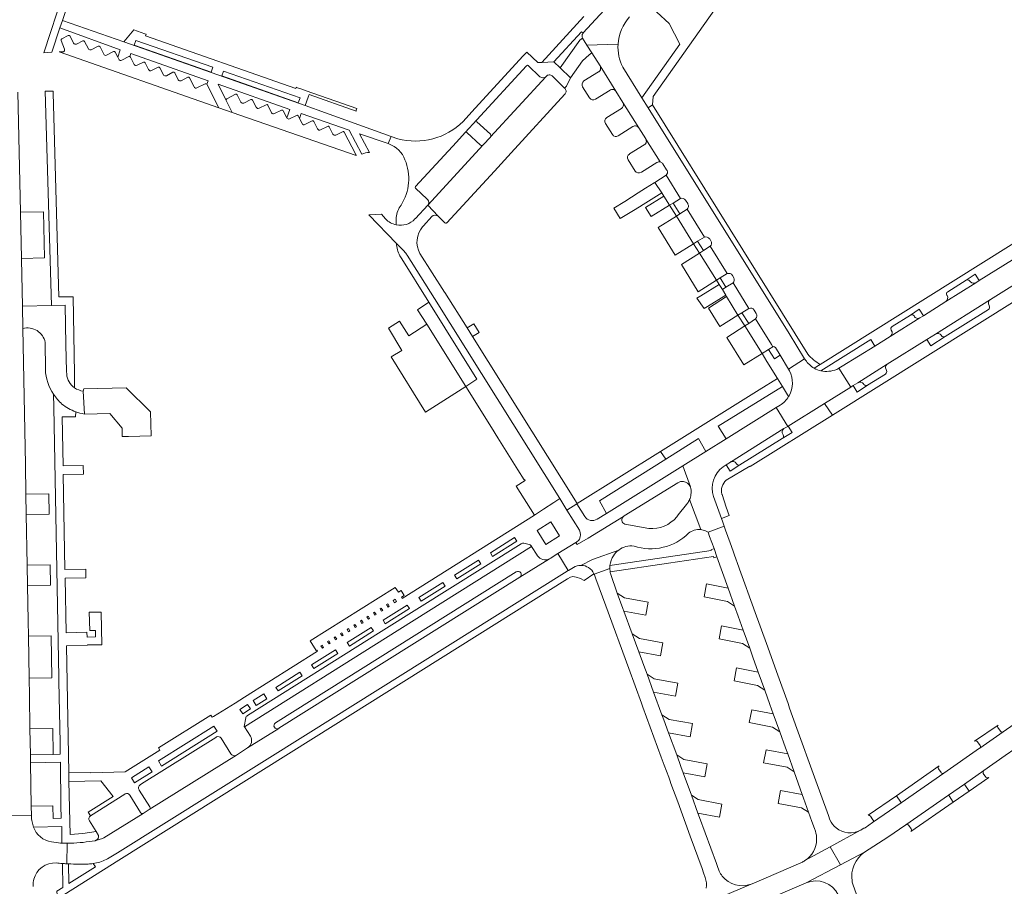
# Model space of a CAD drawing. Header units: metres. Extents: x 166325 to 190320, y 381923 to 404576.
# Tile 973 of 1056: x 182408 to 182636, y 384532 to 384733. Entities that reach past the tile are written whole.
import ezdxf

# ---------------------------------------------------------------- set-up
doc = ezdxf.new("R2010")
doc.units = ezdxf.units.M
for name, color, linetype, lineweight in [('B-WE-VH-VERHARDING_BETON-GV', 8, 'Continuous', 18), ('B-WE-VH-VERHARDING_BETONSTRAATSTEEN-GV', 8, 'Continuous', 18), ('B-WE-VH-VERHARDING_STRAATBAKSTEEN-GV', 8, 'Continuous', 18)]:
    doc.layers.add(name, color=color, linetype=linetype, lineweight=lineweight)

msp = doc.modelspace()

# ---------------------------------------------------------------- linework, layer by layer
at = {"layer": 'B-WE-VH-VERHARDING_BETON-GV', "flags": 128}
for points in [[(182555.371, 384694.967), (182556.954, 384692.529), (182557.423, 384691.806), (182558.803, 384689.681), (182559.607, 384690.181), (182561.325, 384691.251), (182557.973, 384696.619)], [(182565.263, 384681.307), (182566.874, 384682.278), (182562.847, 384688.75), (182561.179, 384687.682), (182560.371, 384687.165), (182564.361, 384680.763)], [(182569.668, 384672.275), (182570.535, 384672.806), (182572.17, 384673.809), (182568.219, 384680.147), (182566.639, 384679.156), (182565.732, 384678.587)], [(182575.572, 384664.758), (182577.189, 384665.758), (182573.509, 384671.687), (182571.864, 384670.648), (182571.022, 384670.116), (182571.817, 384668.815), (182572.024, 384668.476), (182574.645, 384664.185)], [(182578.724, 384663.327), (182577.131, 384662.289), (182576.263, 384661.724), (182580.237, 384655.303), (182581.755, 384656.237), (182582.769, 384656.861), (182582.434, 384657.397)], [(182422.797, 384646.573), (182423.053, 384641.241), (182428.925, 384641.355), (182431.806, 384638.012), (182431.842, 384636.033), (182433.277, 384636.066), (182438.536, 384636.186), (182438.374, 384641.762), (182432.714, 384647.294), (182422.918, 384647.079)]]:
    msp.add_lwpolyline(points, close=True, dxfattribs=at)
at = {"layer": 'B-WE-VH-VERHARDING_BETONSTRAATSTEEN-GV', "flags": 128}
for points in [[(182413.656, 384725.037), (182415.531, 384725.201), (182417.397, 384730.808), (182418.013, 384732.498), (182420.557, 384740.236), (182457.425, 384783.4), (182453.542, 384786.629), (182454.825, 384788.154), (182462.799, 384797.851), (182463.343, 384798.512), (182465.401, 384800.954), (182468.652, 384798.193), (182468.727, 384798.129), (182470.612, 384800.292), (182469.188, 384801.465), (182463.866, 384805.959)], [(182594.086, 384789.472), (182592.05, 384787.27), (182588.399, 384783.321), (182538.776, 384729.644)], [(182450.785, 384788.21), (182450.765, 384788.187), (182446.401, 384783.097), (182451.085, 384779.101), (182446.921, 384774.203), (182438.693, 384764.524), (182432.374, 384757.091), (182424.144, 384747.409), (182419.338, 384741.756), (182414.499, 384745.874), (182412.683, 384743.754), (182412.765, 384743.682), (182418.231, 384739.006), (182413.656, 384725.037)], [(182529.127, 384722.813), (182531.969, 384722.911), (182538.379, 384729.859), (182538.704, 384729.565), (182538.776, 384729.644), (182588.399, 384783.321), (182592.05, 384787.27)], [(182552.964, 384737.084), (182558.686, 384731.844), (182561.134, 384727.057), (182552.349, 384714.587), (182553.782, 384712.292), (182554.804, 384712.968), (182555, 384714.919), (182606.057, 384787.149)], [(182489.188, 384701.937), (182486.892, 384706.259), (182493.54, 384703.957), (182494.234, 384705.645), (182478.989, 384711.099), (182474.262, 384712.791), (182432.229, 384727.542), (182418.013, 384732.498), (182417.397, 384730.808), (182431.39, 384725.707), (182430.79, 384724), (182431.032, 384723.522)], [(182538.925, 384733.445), (182529.127, 384722.813)], [(182417.641, 384727.928), (182417.663, 384727.87), (182418.433, 384725.838)], [(182419.33, 384729.051), (182417.795, 384728.273)], [(182420.562, 384727.282), (182420.561, 384727.284), (182419.734, 384728.918)], [(182422.717, 384727.815), (182421.233, 384727.063)], [(182423.994, 384725.955), (182423.12, 384727.683)], [(182538.614, 384728.406), (182539.608, 384726.831), (182546.828, 384727.026)], [(182538.776, 384729.644), (182538.704, 384729.565)], [(182426.277, 384726.55), (182424.666, 384725.734)], [(182427.545, 384724.709), (182426.68, 384726.418)], [(182546.828, 384727.026), (182539.608, 384726.831), (182540.773, 384724.983), (182542.655, 384722), (182546.347, 384716.099), (182547.958, 384713.516), (182551.63, 384707.655), (182551.671, 384707.59), (182553.247, 384705.055), (182553.29, 384704.984)], [(182418.182, 384725.25), (182417.221, 384725.232), (182454.219, 384712.282), (182451.469, 384717.715)], [(182429.8, 384725.291), (182428.217, 384724.489)], [(182431.032, 384723.522), (182430.79, 384724), (182430.204, 384725.159)], [(182433.368, 384724.144), (182433.366, 384724.143), (182431.704, 384723.302)], [(182431.704, 384723.302), (182433.366, 384724.143), (182433.368, 384724.144)], [(182433.598, 384724.16), (182433.839, 384724.846), (182451.76, 384718.543), (182451.469, 384717.715), (182454.219, 384712.282)], [(182434.612, 384722.345), (182433.769, 384724.011)], [(182533.441, 384721.535), (182531.969, 384722.911), (182529.127, 384722.813), (182528.212, 384722.789), (182525.675, 384725.211), (182524.777, 384724.232), (182512.949, 384711.328), (182510.891, 384709.084)], [(182436.739, 384722.861), (182436.737, 384722.86), (182435.284, 384722.125)], [(182437.952, 384721.124), (182437.14, 384722.728), (182437.139, 384722.73)], [(182440.177, 384721.69), (182438.624, 384720.904)], [(182441.397, 384719.943), (182440.58, 384721.558)], [(182499.818, 384693.984), (182499.828, 384693.995), (182509.328, 384704.318), (182511.344, 384706.516), (182511.395, 384706.562), (182514.055, 384709.456), (182525.592, 384722.035), (182525.594, 384722.037)], [(182525.594, 384722.037), (182525.592, 384722.035), (182514.055, 384709.456)], [(182528.732, 384719.46), (182528.723, 384719.468), (182526.011, 384722.055)], [(182526.011, 384722.055), (182528.723, 384719.468), (182528.732, 384719.46)], [(182531.542, 384719.649), (182534.451, 384716.849), (182534.876, 384717.293), (182535.817, 384719.229), (182533.441, 384721.535)], [(182546.347, 384716.099), (182542.655, 384722)], [(182552.349, 384714.587), (182547.925, 384721.674)], [(182704.1, 384721.894), (182699.735, 384719.161), (182593.693, 384652.77), (182592.317, 384651.893)], [(182443.607, 384720.5), (182443.605, 384720.499), (182442.069, 384719.722)], [(182444.809, 384718.784), (182444.008, 384720.367), (182444.007, 384720.369)], [(182447.032, 384719.349), (182447.03, 384719.348), (182445.481, 384718.564)], [(182448.501, 384717.107), (182448.5, 384717.109), (182447.433, 384719.216), (182447.432, 384719.218)], [(182530.074, 384719.469), (182517.267, 384705.55), (182517.219, 384705.498), (182515.535, 384703.649), (182502.719, 384689.72), (182505.08, 384687.126), (182506.693, 384685.581)], [(182517.267, 384705.55), (182530.074, 384719.469)], [(182530.074, 384719.469), (182530.151, 384719.552)], [(182530.151, 384719.552), (182530.074, 384719.469)], [(182534.451, 384716.849), (182531.542, 384719.649)], [(182542.364, 384720.651), (182542.31, 384720.617), (182538.921, 384718.49)], [(182451.066, 384717.847), (182449.172, 384716.888)], [(182454.219, 384712.282), (182457.356, 384711.209), (182455.957, 384713.973), (182454.052, 384717.737), (182470.672, 384711.891), (182469.993, 384709.931)], [(182538.621, 384717.113), (182540.222, 384714.558)], [(182541.595, 384714.25), (182544.982, 384716.377), (182545.02, 384716.401)], [(182406.185, 384548.189), (182410.78, 384548.239), (182410.745, 384550.33), (182410.575, 384560.384), (182410.544, 384562.219), (182410.441, 384568.254), (182410.31, 384575.96), (182410.242, 384580.001), (182410.078, 384589.73), (182410.017, 384593.317), (182409.871, 384601.476), (182409.787, 384606.194), (182409.577, 384617.936), (182409.493, 384622.653), (182409.37, 384629.539), (182408.774, 384661.068), (182408.675, 384666.274), (182408.469, 384677.195), (182408.466, 384677.35), (182408.239, 384688.046), (182407.649, 384715.892)], [(182455.957, 384713.973), (182457.356, 384711.209), (182486.086, 384701.177), (182486.115, 384701.259)], [(182458.09, 384715.395), (182456.089, 384714.374)], [(182459.35, 384713.585), (182458.494, 384715.264)], [(182461.641, 384714.192), (182460.023, 384713.367)], [(182462.898, 384712.388), (182462.044, 384714.062)], [(182507.067, 384685.569), (182507.123, 384685.63), (182518.156, 384697.585), (182522.075, 384701.865), (182534.516, 384715.453), (182534.554, 384715.494)], [(182586.36, 384651.698), (182590.107, 384654.095), (182586.484, 384659.9), (182553.782, 384712.292), (182552.349, 384714.587)], [(182600.791, 384647.498), (182594.679, 384643.694), (182596.55, 384641.006), (182705.859, 384709.384), (182710.432, 384712.244), (182711.988, 384713.51), (182708.028, 384714.67), (182707.084, 384714.06)], [(182465.183, 384712.993), (182463.57, 384712.17)], [(182466.47, 384711.13), (182466.469, 384711.132), (182465.587, 384712.862)], [(182468.74, 384711.729), (182467.142, 384710.914), (182467.139, 384710.913)], [(182547.681, 384712.18), (182547.607, 384712.134), (182544.203, 384710.013)], [(182551.63, 384707.655), (182547.958, 384713.516)], [(182590.858, 384655.12), (182554.804, 384712.968), (182553.782, 384712.292), (182586.484, 384659.9), (182590.107, 384654.095)], [(182469.993, 384709.931), (182469.143, 384711.598)], [(182472.238, 384710.515), (182470.666, 384709.713)], [(182470.666, 384709.713), (182472.238, 384710.515)], [(182472.64, 384710.385), (182472.641, 384710.384), (182472.935, 384709.809), (182473.331, 384710.955), (182484.435, 384707.11), (182487.396, 384701.537)], [(182473.549, 384708.606), (182472.935, 384709.809), (182472.641, 384710.384), (182472.64, 384710.385)], [(182475.868, 384709.228), (182474.221, 384708.388)], [(182477.159, 384707.358), (182477.158, 384707.36), (182476.272, 384709.097)], [(182479.45, 384707.968), (182477.831, 384707.142), (182477.828, 384707.141)], [(182480.708, 384706.16), (182479.853, 384707.837)], [(182514.08, 384709.043), (182514.092, 384709.032), (182517.223, 384706.145)], [(182543.923, 384708.634), (182545.515, 384706.092), (182545.52, 384706.085)], [(182546.866, 384705.767), (182546.892, 384705.783), (182550.281, 384707.901), (182550.369, 384707.956)], [(182482.936, 384706.735), (182482.934, 384706.734), (182481.381, 384705.942)], [(182485.985, 384701.413), (182483.338, 384706.604)], [(182495.751, 384705.102), (182494.234, 384705.645), (182493.54, 384703.957), (182493.694, 384703.904)], [(182511.395, 384706.562), (182511.344, 384706.516), (182509.328, 384704.318), (182499.828, 384693.995), (182499.818, 384693.984)], [(182514.908, 384703.631), (182514.906, 384703.633), (182511.788, 384706.531), (182511.771, 384706.546)], [(182556.584, 384699.729), (182553.29, 384704.984)], [(182553.29, 384704.984), (182556.584, 384699.729)], [(182502.719, 384689.72), (182515.535, 384703.649)], [(182553.019, 384703.753), (182552.901, 384703.68), (182549.505, 384701.566), (182549.47, 384701.544)], [(182549.17, 384700.216), (182549.177, 384700.204), (182550.786, 384697.612)], [(182552.161, 384697.32), (182552.26, 384697.381), (182555.821, 384699.594), (182555.858, 384699.617)], [(182557.182, 384699.318), (182557.207, 384699.279), (182558.098, 384697.886)], [(182557.973, 384696.619), (182561.325, 384691.251)], [(182558.098, 384697.886), (182558.202, 384697.723)], [(182499.829, 384693.628), (182499.847, 384693.612), (182502.56, 384691.107), (182502.717, 384690.962)], [(182502.717, 384690.962), (182502.56, 384691.107), (182499.847, 384693.612), (182499.829, 384693.628)], [(182499.731, 384686.487), (182499.838, 384686.603), (182502.719, 384689.72)], [(182505.08, 384687.126), (182502.719, 384689.72), (182499.838, 384686.603), (182499.731, 384686.487)], [(182562.472, 384690.861), (182562.981, 384690.046)], [(182562.981, 384690.046), (182563.044, 384689.944)], [(182492.92, 384686.494), (182491.997, 384687.586), (182489.059, 384687.433), (182495.427, 384680.824), (182496.881, 384679.315), (182497.695, 384678.47), (182497.708, 384678.452), (182497.72, 384678.435), (182497.923, 384678.113), (182504.29, 384668.015), (182533.293, 384621.641), (182534.95, 384618.991), (182537.273, 384620.44), (182537.358, 384620.5)], [(182495.383, 384686.829), (182495.38, 384686.121), (182495.376, 384685.128)], [(182501.512, 384684.691), (182501.724, 384684.926), (182503.641, 384687.046)], [(182562.847, 384688.75), (182566.874, 384682.278)], [(182533.293, 384621.641), (182504.29, 384668.015), (182497.923, 384678.113), (182497.72, 384678.435), (182497.708, 384678.452), (182497.695, 384678.47), (182496.881, 384679.315), (182495.427, 384680.824)], [(182568.053, 384681.913), (182568.086, 384681.861)], [(182568.086, 384681.861), (182568.374, 384681.407)], [(182568.219, 384680.147), (182572.17, 384673.809)], [(182496.214, 384677.971), (182496.685, 384677.219), (182502.978, 384667.175), (182514.091, 384649.335), (182511.56, 384647.647), (182517.484, 384638.133), (182518.971, 384635.745), (182523.621, 384628.278), (182525.033, 384626.01), (182525.135, 384626.074), (182525.296, 384625.814), (182523.237, 384624.517), (182527.431, 384617.803), (182529.545, 384619.232), (182531.976, 384620.771), (182533.293, 384621.641)], [(182537.358, 384620.5), (182513.056, 384659.25), (182511.813, 384661.231), (182506.686, 384669.407), (182506.595, 384669.549), (182500.877, 384678.451)], [(182638.337, 384677.044), (182630.575, 384672.186), (182629.818, 384671.712), (182622.826, 384667.323), (182617.647, 384664.065), (182616.856, 384663.568), (182609.936, 384659.243), (182606.374, 384657.032), (182598.844, 384652.364), (182598.046, 384651.87), (182600.791, 384647.498), (182601.349, 384647.845), (182602.438, 384648.523), (182609.266, 384652.824), (182618.428, 384658.553), (182620.433, 384659.806), (182633.222, 384667.826), (182640.052, 384672.101)], [(182623.29, 384669.631), (182627.551, 384672.308), (182629.654, 384673.655), (182630.575, 384672.186), (182638.337, 384677.044)], [(182573.367, 384673.41), (182573.7, 384672.861)], [(182573.509, 384671.687), (182577.189, 384665.758)], [(182622.826, 384667.323), (182629.818, 384671.712)], [(182627.551, 384672.308), (182623.29, 384669.631)], [(182628.583, 384671.885), (182628.454, 384672.053), (182628.386, 384672.142), (182628.355, 384672.183)], [(182640.052, 384672.101), (182633.222, 384667.826)], [(182623.185, 384668.708), (182623.12, 384668.802)], [(182623.12, 384668.802), (182623.185, 384668.708)], [(182418.95, 384650.493), (182418.934, 384651.132), (182418.777, 384657.381), (182418.62, 384666.52), (182415.431, 384666.441), (182408.675, 384666.274)], [(182408.675, 384666.274), (182408.774, 384661.068)], [(182610.391, 384661.544), (182610.394, 384661.546), (182614.65, 384664.21), (182616.697, 384665.553), (182617.647, 384664.065), (182622.826, 384667.323)], [(182633.222, 384667.826), (182620.433, 384659.806)], [(182632.931, 384666.352), (182632.879, 384666.439)], [(182632.879, 384666.439), (182632.931, 384666.352)], [(182578.37, 384665.373), (182578.39, 384665.342)], [(182578.39, 384665.342), (182578.867, 384664.577)], [(182632.767, 384665.473), (182622.712, 384659.216), (182619.347, 384657.073), (182618.428, 384658.553), (182609.266, 384652.824)], [(182614.65, 384664.21), (182610.394, 384661.546), (182610.391, 384661.544)], [(182615.513, 384663.921), (182615.479, 384663.992)], [(182622.712, 384659.216), (182632.767, 384665.473)], [(182578.724, 384663.327), (182582.434, 384657.397)], [(182609.936, 384659.243), (182616.856, 384663.568)], [(182593.899, 384651.28), (182605.447, 384658.511), (182606.374, 384657.032), (182609.936, 384659.243)], [(182610.375, 384660.345), (182610.182, 384660.723), (182610.161, 384660.764)], [(182610.161, 384660.764), (182610.182, 384660.723), (182610.375, 384660.345)], [(182621.829, 384659.496), (182621.877, 384659.402)], [(182413.967, 384657.858), (182414.003, 384651.583)], [(182582.434, 384657.397), (182582.769, 384656.861)], [(182586.63, 384651.252), (182586.36, 384651.698), (182584.427, 384654.889), (182583.102, 384654.052), (182581.755, 384656.237), (182580.237, 384655.303), (182581.369, 384653.467), (182583.801, 384649.522), (182584.94, 384647.675), (182586.392, 384645.32)], [(182583.331, 384656.679), (182584.427, 384654.889), (182586.36, 384651.698)], [(182590.107, 384654.095), (182590.163, 384654.005)], [(182590.163, 384654.005), (182590.305, 384653.777)], [(182592.317, 384651.893), (182593.693, 384652.77)], [(182609.266, 384652.824), (182602.438, 384648.523)], [(182608.874, 384650.539), (182604.716, 384647.944), (182602.276, 384646.363), (182601.349, 384647.845), (182600.791, 384647.498)], [(182604.716, 384647.944), (182608.874, 384650.539)], [(182608.867, 384651.978), (182609.026, 384651.548), (182609.101, 384651.345)], [(182609.112, 384651.314), (182609.101, 384651.345), (182609.026, 384651.548), (182608.867, 384651.978)], [(182609.101, 384651.345), (182609.112, 384651.314)], [(182603.778, 384648.248), (182603.853, 384648.111)], [(182415.895, 384645.85), (182415.962, 384642.81), (182417.137, 384580.133), (182417.155, 384579.2), (182417.419, 384565.112), (182417.459, 384562.365), (182415.841, 384562.327), (182410.544, 384562.219), (182410.575, 384560.384), (182417.496, 384560.532), (182417.598, 384550.432), (182417.663, 384547.535), (182415.791, 384547.496), (182415.714, 384550.404), (182410.745, 384550.33), (182410.78, 384548.239), (182410.788, 384547.78), (182410.802, 384547.361), (182410.857, 384546.99), (182411.244, 384545.484), (182417.791, 384545.613), (182417.828, 384541.755)], [(182423.053, 384641.241), (182422.797, 384646.573)], [(182571.941, 384625.89), (182577.418, 384629.165), (182577.48, 384629.076), (182596.55, 384641.006), (182594.679, 384643.694), (182586.255, 384638.451), (182587.188, 384636.971), (182584.926, 384635.582), (182575.1, 384629.503), (182572.833, 384628.025), (182571.908, 384629.506)], [(182426.311, 384543.531), (182425.767, 384544.421), (182422.67, 384543.966), (182419.737, 384543.747), (182419.487, 384556.008), (182419.453, 384558.024), (182418.891, 384587.52), (182423.78, 384587.628), (182423.779, 384587.699), (182427.089, 384587.753), (182426.964, 384595.322), (182424.204, 384595.285), (182424.284, 384591.057), (182425.628, 384591.093), (182425.669, 384589.594), (182423.67, 384589.539), (182423.64, 384590.64), (182418.834, 384590.533), (182418.601, 384603.216), (182423.424, 384603.268), (182423.379, 384605.282), (182418.556, 384605.227), (182418.143, 384627.24), (182422.824, 384627.324), (182422.776, 384629.334), (182418.101, 384629.249), (182417.898, 384640.572), (182420.98, 384640.582), (182421.036, 384641.777)], [(182571.177, 384629.043), (182571.908, 384629.506), (182572.891, 384630.129), (182585.321, 384637.87), (182586.173, 384638.4), (182583.52, 384642.75), (182571.897, 384635.507), (182567.201, 384632.582), (182561.894, 384629.275), (182563.598, 384624.375)], [(182585.321, 384637.87), (182572.891, 384630.129)], [(182585.149, 384636.402), (182585.048, 384636.569)], [(182575.1, 384629.503), (182584.926, 384635.582)], [(182541.974, 384616.862), (182542.014, 384616.887), (182544.15, 384618.218), (182542.524, 384621.094), (182557.933, 384630.817), (182556.665, 384632.565), (182537.358, 384620.5)], [(182571.908, 384629.506), (182571.177, 384629.043)], [(182574.234, 384629.795), (182574.296, 384629.686)], [(182563.598, 384624.375), (182561.894, 384629.275), (182560.032, 384628.115), (182544.15, 384618.218), (182542.014, 384616.887)], [(182537.079, 384611.483), (182537.38, 384610.965), (182539.891, 384612.494), (182548.121, 384617.506), (182548.288, 384617.61), (182560.682, 384625.314)], [(182560.682, 384625.314), (182560.701, 384625.326)], [(182572.629, 384617.745), (182571.935, 384619.673), (182570.984, 384622.573), (182570.941, 384622.703)], [(182537.888, 384614.294), (182534.95, 384618.991), (182533.293, 384621.641), (182531.976, 384620.771), (182529.545, 384619.232), (182527.431, 384617.803)], [(182539.128, 384617.477), (182537.273, 384620.44), (182534.95, 384618.991)], [(182537.358, 384620.5), (182537.273, 384620.44), (182539.128, 384617.477)], [(182563.41, 384621.408), (182566.01, 384614.447)], [(182570.807, 384617.047), (182568.993, 384622.119)], [(182568.993, 384622.119), (182570.807, 384617.047), (182572.629, 384617.745)], [(182534.95, 384618.991), (182537.888, 384614.294)], [(182527.431, 384617.803), (182496.752, 384598.516), (182496.582, 384598.787), (182497.208, 384599.181), (182496.5, 384600.307), (182495.874, 384599.913), (182495.171, 384601.03), (182475.454, 384588.635), (182476.832, 384586.442), (182476.976, 384586.533), (182477.146, 384586.271), (182460.156, 384575.582), (182458.035, 384574.232), (182453.02, 384571.117), (182452.707, 384570.922), (182452.384, 384571.44), (182440.213, 384563.857), (182440.553, 384563.303), (182432.542, 384558.286), (182424.538, 384558.057), (182424.535, 384558.159), (182419.453, 384558.024), (182419.487, 384556.008), (182426.873, 384556.201), (182429.695, 384552.584), (182423.93, 384548.967), (182424.482, 384548.088), (182432.428, 384553.098)], [(182542.014, 384616.887), (182541.974, 384616.862)], [(182571.45, 384615.243), (182571.113, 384616.191), (182570.807, 384617.047)], [(182567.707, 384613.896), (182571.45, 384615.243)], [(182595.96, 384547.155), (182595.606, 384548.13), (182592.362, 384557.05), (182588.312, 384568.359), (182586.618, 384573.064), (182586.265, 384574.1), (182583.88, 384580.697), (182581.235, 384588.017), (182578.641, 384595.248), (182576.956, 384599.934), (182576.582, 384601.016), (182575.033, 384605.252), (182574.862, 384605.722), (182573.837, 384608.536), (182573.515, 384609.484), (182572.83, 384611.37), (182571.767, 384614.353), (182571.45, 384615.243), (182567.707, 384613.896), (182568.074, 384612.873), (182569.092, 384610.037), (182569.777, 384608.123), (182572.368, 384600.892), (182573.873, 384596.69), (182574.708, 384594.361), (182575.876, 384591.116), (182577.384, 384586.93), (182578.13, 384584.858), (182579.368, 384581.404), (182580.863, 384577.234), (182582.056, 384573.906), (182582.838, 384571.73), (182584.329, 384567.577), (182585.68, 384563.817), (182586.175, 384562.431), (182587.661, 384558.276), (182589.548, 384553.001), (182589.856, 384552.137), (182591.013, 384548.933), (182591.799, 384546.755), (182592.157, 384545.764), (182592.458, 384544.928)], [(182524.388, 384611.172), (182524.361, 384611.155), (182491.92, 384590.804), (182460.857, 384571.322)], [(182460.857, 384571.322), (182491.92, 384590.804), (182524.361, 384611.155)], [(182524.361, 384611.155), (182524.388, 384611.172)], [(182526.217, 384611.004), (182525.008, 384611.28)], [(182525.008, 384611.28), (182526.217, 384611.004)], [(182530.971, 384607.709), (182531.214, 384607.859), (182532.027, 384608.361), (182532.881, 384608.889), (182537.079, 384611.483)], [(182537.079, 384611.483), (182537.161, 384611.533)], [(182537.161, 384611.533), (182537.079, 384611.483)], [(182428.118, 384537.926), (182428.276, 384538.004), (182428.433, 384538.085), (182430.769, 384539.515), (182474.933, 384567.177), (182534.443, 384604.454), (182535.286, 384604.965), (182532.881, 384608.889), (182532.027, 384608.361), (182531.214, 384607.859), (182530.971, 384607.709), (182524.08, 384603.402), (182468.185, 384568.39), (182468.148, 384568.367), (182460.914, 384563.81), (182458.329, 384562.154), (182438.108, 384549.512)], [(182460.481, 384570.783), (182460.137, 384568.814), (182460.176, 384568.741), (182492.886, 384589.29), (182526.791, 384610.548), (182526.743, 384610.617), (182526.681, 384610.706)], [(182528.111, 384608.454), (182528.085, 384608.495), (182526.791, 384610.548), (182492.886, 384589.29), (182460.176, 384568.741)], [(182526.681, 384610.706), (182526.743, 384610.617), (182526.791, 384610.548), (182528.085, 384608.495)], [(182546.978, 384609.723), (182540.93, 384607.522), (182538.231, 384606.16)], [(182569.777, 384608.123), (182569.092, 384610.037), (182568.4, 384609.757), (182568.454, 384609.608), (182558.502, 384608.117), (182544.964, 384606.109)], [(182524.08, 384603.402), (182530.971, 384607.709)], [(182528.085, 384608.495), (182528.111, 384608.454)], [(182544.926, 384605.439), (182544.987, 384604.645), (182558.522, 384606.705), (182568.947, 384608.23), (182569.071, 384607.885), (182569.777, 384608.123)], [(182536.464, 384605.682), (182535.318, 384604.985), (182535.286, 384604.965), (182534.443, 384604.454), (182474.933, 384567.177), (182430.769, 384539.515)], [(182467.359, 384569.641), (182523.217, 384604.639)], [(182541.246, 384604.237), (182541.288, 384604.145), (182544.926, 384605.439)], [(182544.987, 384604.645), (182544.926, 384605.439), (182541.288, 384604.145)], [(182417.961, 384537.023), (182418.07, 384531.483), (182416.642, 384530.58), (182416.793, 384528.807), (182431.069, 384537.78), (182476.167, 384566.062), (182535.109, 384603.009), (182535.776, 384603.418), (182536.357, 384603.557), (182537.137, 384603.464), (182538.107, 384603.146), (182539.005, 384602.673), (182541.246, 384604.237)], [(182541.354, 384603.984), (182541.708, 384603.021), (182543.999, 384596.78), (182549.35, 384582.271), (182552.272, 384574.244), (182552.614, 384573.304), (182556.86, 384561.715), (182557.548, 384559.837), (182558.624, 384557.02), (182558.94, 384556.079), (182559.099, 384555.606), (182560.681, 384551.354), (182563.596, 384543.381), (182566.319, 384535.829), (182566.658, 384534.888)], [(182546.658, 384599.747), (182545.059, 384604.262)], [(182570.314, 384535.211), (182570.123, 384535.727), (182569.985, 384536.1), (182569.639, 384537.038), (182565.702, 384547.704), (182565.33, 384548.732), (182563.843, 384552.839), (182561.945, 384558.082), (182561.432, 384559.498), (182560.436, 384562.198), (182558.53, 384567.36), (182557.415, 384570.379), (182557.009, 384571.486), (182555.067, 384576.776), (182553.549, 384580.913), (182552.816, 384582.909), (182551.631, 384586.146), (182550.102, 384590.32), (182548.192, 384595.536), (182547.972, 384596.135), (182546.658, 384599.747)], [(182460.176, 384568.741), (182460.137, 384568.814), (182460.481, 384570.783)], [(182603.049, 384544.725), (182596.057, 384540.904), (182598.419, 384536.719), (182604.018, 384539.64), (182609.416, 384543.12), (182613.584, 384546.019), (182623.468, 384552.867), (182627.155, 384555.422), (182631.681, 384558.558), (182636.653, 384562.054), (182643.309, 384566.682), (182647.842, 384569.834), (182648.702, 384570.412)], [(182461.565, 384566.582), (182460.176, 384568.741)], [(182460.176, 384568.741), (182461.565, 384566.582)], [(182460.914, 384563.81), (182468.148, 384568.367)], [(182634.978, 384569.14), (182629.535, 384565.378)], [(182638.703, 384569.313), (182636.186, 384567.57), (182630.723, 384563.771)], [(182635.537, 384567.68), (182634.928, 384568.569)], [(182453.707, 384566.365), (182453.542, 384566.262), (182436.335, 384555.518), (182435.964, 384555.267)], [(182435.964, 384555.267), (182436.335, 384555.518), (182453.542, 384566.262)], [(182453.542, 384566.262), (182453.707, 384566.365)], [(182457, 384562.472), (182456.989, 384562.49), (182454.753, 384566.091)], [(182454.753, 384566.091), (182456.989, 384562.49)], [(182630.723, 384563.771), (182636.186, 384567.57)], [(182458.329, 384562.154), (182460.914, 384563.81)], [(182630.678, 384563.74), (182622.407, 384557.989), (182612.521, 384551.115), (182605.874, 384546.494), (182604.167, 384545.299)], [(182630.224, 384565.243), (182630.784, 384564.38)], [(182438.108, 384549.512), (182458.329, 384562.154)], [(182456.989, 384562.49), (182457, 384562.472)], [(182621.281, 384559.643), (182611.382, 384552.753), (182612.405, 384551.282), (182612.521, 384551.115), (182622.407, 384557.989)], [(182621.756, 384558.111), (182621.14, 384558.978)], [(182631.681, 384558.558), (182627.155, 384555.422), (182627.268, 384555.259), (182628.281, 384553.797)], [(182628.281, 384553.797), (182632.856, 384556.938)], [(182632.172, 384557.05), (182631.549, 384557.923)], [(182435.737, 384554.118), (182435.792, 384554.03), (182438.232, 384550.128), (182438.235, 384550.122)], [(182435.792, 384554.03), (182435.737, 384554.118)], [(182432.519, 384553.155), (182432.428, 384553.098), (182424.482, 384548.088)], [(182432.428, 384553.098), (182432.519, 384553.155)], [(182436.145, 384548.74), (182436.095, 384548.821), (182433.613, 384552.845), (182433.587, 384552.888)], [(182433.587, 384552.888), (182433.613, 384552.845), (182436.095, 384548.821)], [(182438.235, 384550.122), (182438.232, 384550.128), (182435.792, 384554.03)], [(182611.382, 384552.753), (182604.835, 384548.196)], [(182605.874, 384546.494), (182612.521, 384551.115), (182612.405, 384551.282), (182611.382, 384552.753)], [(182624.586, 384551.253), (182623.594, 384552.685), (182623.468, 384552.867), (182613.584, 384546.019)], [(182438.108, 384549.512), (182436.702, 384548.641), (182427.561, 384542.954), (182427.225, 384542.786), (182425.735, 384542.366)], [(182436.702, 384548.641), (182438.108, 384549.512)], [(182614.707, 384544.413), (182624.586, 384551.253)], [(182425.735, 384542.366), (182427.225, 384542.786), (182427.561, 384542.954), (182436.702, 384548.641)], [(182436.095, 384548.821), (182436.145, 384548.74)], [(182605.386, 384548.036), (182605.963, 384547.15)], [(182424.222, 384546.948), (182424.242, 384546.915), (182425.767, 384544.421)], [(182603.822, 384545.226), (182603.204, 384544.81)], [(182614.298, 384545.874), (182614.825, 384545.074)], [(182425.767, 384544.421), (182426.311, 384543.531)], [(182590.165, 384537.684), (182596.057, 384540.904), (182603.049, 384544.725)], [(182419.078, 384541.707), (182418.955, 384536.959), (182419.377, 384536.937)], [(182419.912, 384541.72), (182419.85, 384541.718), (182419.789, 384541.716), (182419.769, 384541.715)], [(182419.769, 384541.715), (182419.789, 384541.716), (182419.85, 384541.718), (182419.912, 384541.72)], [(182430.769, 384539.515), (182428.433, 384538.085), (182428.276, 384538.004), (182428.118, 384537.926)], [(182604.018, 384539.64), (182598.419, 384536.719), (182590.447, 384532.56)], [(182425.117, 384537.005), (182425.603, 384536.245), (182419.461, 384532.362), (182419.377, 384536.937), (182418.955, 384536.959)], [(182566.658, 384534.888), (182567.054, 384533.79)], [(182563.902, 384526.427), (182570.557, 384529.218), (182577.718, 384532.221)], [(182603.124, 384527.043), (182601.333, 384532.019)]]:
    msp.add_lwpolyline(points, dxfattribs=at)
at = {"layer": 'B-WE-VH-VERHARDING_BETONSTRAATSTEEN-GV'}
for points in [[(182546.828, 384727.026, -0.1704738), (182549.525, 384733.356)], [(182417.795, 384728.273, 0.3542085), (182417.641, 384727.928)], [(182419.734, 384728.918, 0.4126492), (182419.33, 384729.051)], [(182423.12, 384727.683, 0.4123722), (182422.717, 384727.815)], [(182538.704, 384729.565, 0.3158281), (182538.614, 384728.406)], [(182418.433, 384725.838, -0.3896073), (182418.182, 384725.25)], [(182421.233, 384727.063, -0.4130777), (182420.562, 384727.282)], [(182424.666, 384725.734, -0.415287), (182423.994, 384725.955)], [(182426.68, 384726.418, 0.4123722), (182426.277, 384726.55)], [(182430.204, 384725.159, 0.4107175), (182429.8, 384725.291)], [(182547.925, 384721.674, -0.1340067), (182546.828, 384727.026)], [(182428.217, 384724.489, -0.4132459), (182427.545, 384724.709)], [(182431.704, 384723.302, -0.4132459), (182431.032, 384723.522)], [(182431.032, 384723.522, 0.4132459), (182431.704, 384723.302)], [(182433.598, 384724.16, 0.2002431), (182433.368, 384724.144)], [(182433.368, 384724.144, -0.2002431), (182433.598, 384724.16)], [(182433.769, 384724.011, 0.193694), (182433.598, 384724.16)], [(182435.284, 384722.125, -0.4132459), (182434.612, 384722.345)], [(182437.139, 384722.73, 0.4124723), (182436.739, 384722.861)], [(182438.624, 384720.904, -0.4132459), (182437.952, 384721.124)], [(182440.58, 384721.558, 0.4123722), (182440.177, 384721.69)], [(182526.011, 384722.055, 0.4124265), (182525.594, 384722.037)], [(182525.594, 384722.037, -0.4124265), (182526.011, 384722.055)], [(182542.789, 384721.647, -0.2962288), (182542.364, 384720.651)], [(182542.655, 384722, -0.0964052), (182542.789, 384721.647)], [(182442.069, 384719.722, -0.415287), (182441.397, 384719.943)], [(182444.007, 384720.369, 0.4124723), (182443.607, 384720.5)], [(182445.481, 384718.564, -0.4132459), (182444.809, 384718.784)], [(182447.432, 384719.218, 0.4124723), (182447.032, 384719.349)], [(182530.074, 384719.469, -0.4016413), (182528.732, 384719.46)], [(182528.732, 384719.46, 0.4016413), (182530.074, 384719.469)], [(182530.151, 384719.552, -0.4435645), (182531.542, 384719.649)], [(182531.542, 384719.649, 0.4435645), (182530.151, 384719.552)], [(182538.921, 384718.49, 0.393748), (182538.621, 384717.113)], [(182449.172, 384716.888, -0.4130777), (182448.501, 384717.107)], [(182451.469, 384717.715, 0.4123722), (182451.066, 384717.847)], [(182534.554, 384715.494, 0.4155095), (182534.451, 384716.849)], [(182545.02, 384716.401, -0.301835), (182546.11, 384716.348)], [(182546.11, 384716.348, -0.0863675), (182546.347, 384716.099)], [(182456.089, 384714.374, 0.3692861), (182455.957, 384713.973)], [(182458.494, 384715.264, 0.4132567), (182458.09, 384715.395)], [(182462.044, 384714.062, 0.4115136), (182461.641, 384714.192)], [(182540.222, 384714.558, 0.4049954), (182541.595, 384714.25)], [(182460.023, 384713.367, -0.4126189), (182459.35, 384713.585)], [(182463.57, 384712.17, -0.4136099), (182462.898, 384712.388)], [(182465.587, 384712.862, 0.4132567), (182465.183, 384712.993)], [(182469.143, 384711.598, 0.4149143), (182468.74, 384711.729)], [(182548.092, 384713.172, -0.2972996), (182547.681, 384712.18)], [(182547.958, 384713.516, -0.0925661), (182548.092, 384713.172)], [(182467.139, 384710.913, -0.4136788), (182466.47, 384711.13)], [(182470.666, 384709.713, -0.41349), (182469.993, 384709.931)], [(182469.993, 384709.931, 0.41349), (182470.666, 384709.713)], [(182472.64, 384710.385, 0.4131674), (182472.238, 384710.515)], [(182472.238, 384710.515, -0.4131674), (182472.64, 384710.385)], [(182514.055, 384709.456, 0.3897227), (182514.08, 384709.043)], [(182544.203, 384710.013, 0.3987443), (182543.923, 384708.634)], [(182474.221, 384708.388, -0.4136099), (182473.549, 384708.606)], [(182476.272, 384709.097, 0.4132567), (182475.868, 384709.228)], [(182477.828, 384707.141, -0.4136788), (182477.159, 384707.358)], [(182479.853, 384707.837, 0.4149143), (182479.45, 384707.968)], [(182510.891, 384709.084, -0.267887), (182495.751, 384705.102)], [(182550.369, 384707.956, -0.2983811), (182551.418, 384707.879)], [(182551.418, 384707.879, -0.0825067), (182551.63, 384707.655)], [(182481.381, 384705.942, -0.4126189), (182480.708, 384706.16)], [(182483.338, 384706.604, 0.4151151), (182482.936, 384706.735)], [(182511.771, 384706.546, 0.3511074), (182511.395, 384706.562)], [(182517.223, 384706.145, -0.3865536), (182517.267, 384705.55)], [(182545.52, 384706.085, 0.408628), (182546.866, 384705.767)], [(182553.29, 384704.984, -0.0733453), (182553.39, 384704.713)], [(182493.694, 384703.904, -0.2201184), (182497.412, 384700.226)], [(182515.535, 384703.649, -0.4082776), (182514.908, 384703.631)], [(182553.333, 384704.148, -0.1312304), (182553.019, 384703.753)], [(182553.409, 384704.497, -0.0971806), (182553.333, 384704.148)], [(182553.39, 384704.713, -0.0605322), (182553.409, 384704.497)], [(182486.115, 384701.259, -0.0990775), (182485.985, 384701.413)], [(182487.396, 384701.537, -0.0647449), (182489.188, 384701.937)], [(182497.412, 384700.226, -0.2413186), (182496.516, 384689.684)], [(182549.47, 384701.544, 0.4066285), (182549.17, 384700.216)], [(182555.858, 384699.617, -0.1902303), (182556.584, 384699.729)], [(182556.584, 384699.729, -0.1023835), (182556.956, 384699.555)], [(182556.956, 384699.555, -0.084237), (182557.182, 384699.318)], [(182550.786, 384697.612, 0.3710118), (182552.161, 384697.32)], [(182558.202, 384697.723, -0.3470204), (182557.973, 384696.619)], [(182499.818, 384693.984, 0.3904241), (182499.829, 384693.628)], [(182499.829, 384693.628, -0.3904241), (182499.818, 384693.984)], [(182561.325, 384691.251, -0.3364645), (182562.472, 384690.861)], [(182496.516, 384689.684, 0.1538595), (182495.383, 384686.829)], [(182502.717, 384690.962, -0.3719798), (182502.719, 384689.72)], [(182502.719, 384689.72, 0.3719798), (182502.717, 384690.962)], [(182563.044, 384689.944, -0.3442465), (182562.847, 384688.75)], [(182503.641, 384687.046, -0.3655223), (182505.08, 384687.126)], [(182495.376, 384685.128, -0.1528996), (182492.92, 384686.494)], [(182495.376, 384685.128, 0.2583197), (182499.731, 384686.487)], [(182499.731, 384686.487, -0.2583197), (182495.376, 384685.128)], [(182500.877, 384678.451, -0.3120171), (182501.512, 384684.691)], [(182506.693, 384685.581, 0.220753), (182506.919, 384685.507)], [(182506.919, 384685.507, 0.1342246), (182507.067, 384685.569)], [(182566.874, 384682.278, -0.3521185), (182568.053, 384681.913)], [(182495.427, 384680.824, 0.1125538), (182496.214, 384677.971)], [(182568.374, 384681.407, -0.3548594), (182568.219, 384680.147)], [(182572.17, 384673.809, -0.3498748), (182573.367, 384673.41)], [(182573.7, 384672.861, -0.3347614), (182573.509, 384671.687)], [(182628.355, 384672.183, 0.3519903), (182627.551, 384672.308)], [(182629.818, 384671.712, -0.3506457), (182628.583, 384671.885)], [(182622.826, 384667.323, 0.393455), (182623.185, 384668.708)], [(182623.185, 384668.708, -0.393455), (182622.826, 384667.323)], [(182623.12, 384668.802, -0.4127515), (182623.29, 384669.631)], [(182623.29, 384669.631, 0.4127515), (182623.12, 384668.802)], [(182632.879, 384666.439, -0.4014612), (182633.222, 384667.826)], [(182633.222, 384667.826, 0.4014612), (182632.879, 384666.439)], [(182632.767, 384665.473, 0.3595081), (182632.931, 384666.352)], [(182632.931, 384666.352, -0.3595081), (182632.767, 384665.473)], [(182577.189, 384665.758, -0.3548859), (182578.37, 384665.373)], [(182578.867, 384664.577, -0.3432835), (182578.724, 384663.327)], [(182615.479, 384663.992, 0.4343566), (182614.65, 384664.21)], [(182616.856, 384663.568, -0.4190312), (182615.513, 384663.921)], [(182610.161, 384660.764, -0.3766825), (182610.391, 384661.544)], [(182610.391, 384661.544, 0.3766825), (182610.161, 384660.764)], [(182408.774, 384661.068, -0.4382921), (182413.967, 384657.858)], [(182609.936, 384659.243, 0.2966503), (182610.375, 384660.345)], [(182610.375, 384660.345, -0.2966503), (182609.936, 384659.243)], [(182620.433, 384659.806, -0.4082222), (182621.829, 384659.496)], [(182621.877, 384659.402, 0.4024345), (182622.712, 384659.216)], [(182582.769, 384656.861, -0.3629559), (182583.331, 384656.679)], [(182593.693, 384652.77, -0.0931501), (182590.858, 384655.12)], [(182590.305, 384653.777, 0.1191029), (182592.317, 384651.893)], [(182609.266, 384652.824, 0.2773979), (182608.867, 384651.978)], [(182608.867, 384651.978, -0.2773979), (182609.266, 384652.824)], [(182414.003, 384651.583, 0.1301657), (182415.895, 384645.85)], [(182420.782, 384647.343, -0.2171697), (182418.95, 384650.493)], [(182586.493, 384645.493, 0.2488317), (182586.63, 384651.252)], [(182592.317, 384651.893, 0.0725734), (182593.899, 384651.28)], [(182609.112, 384651.314, -0.3250207), (182608.874, 384650.539)], [(182608.874, 384650.539, 0.3250207), (182609.112, 384651.314)], [(182602.438, 384648.523, -0.3783511), (182603.778, 384648.248)], [(182603.853, 384648.111, 0.383751), (182604.716, 384647.944)], [(182415.895, 384645.85, 0.0639176), (182417.845, 384643.561)], [(182417.845, 384643.561, -0.0639176), (182415.895, 384645.85)], [(182422.797, 384646.573, -0.1251783), (182420.782, 384647.343)], [(182586.392, 384645.32, 0.0068278), (182586.493, 384645.493)], [(182417.845, 384643.561, 0.0797318), (182421.036, 384641.777)], [(182421.036, 384641.777, -0.0797318), (182417.845, 384643.561)], [(182421.036, 384641.777, 0.0445079), (182423.053, 384641.241)], [(182585.048, 384636.569, -0.3912672), (182585.321, 384637.87)], [(182584.926, 384635.582, 0.3939518), (182585.149, 384636.402)], [(182572.891, 384630.129, -0.4155273), (182574.234, 384629.795)], [(182574.296, 384629.686, 0.4218681), (182575.1, 384629.503)], [(182568.993, 384622.119, -0.3220932), (182571.177, 384629.043)], [(182571.177, 384629.043, 0.3220932), (182568.993, 384622.119)], [(182560.701, 384625.326, -0.1690697), (182561.979, 384625.608)], [(182561.979, 384625.608, -0.2735124), (182563.598, 384624.375)], [(182570.941, 384622.703, -0.3082051), (182571.941, 384625.89)], [(182563.744, 384622.627, -0.0704318), (182563.41, 384621.408)], [(182563.598, 384624.375, -0.0220488), (182563.664, 384624.185)], [(182563.664, 384624.185, -0.0302963), (182563.717, 384623.951)], [(182563.717, 384623.951, -0.0732632), (182563.744, 384622.627)], [(182539.128, 384617.477, 0.3988587), (182541.974, 384616.862)], [(182541.974, 384616.862, -0.3988587), (182539.128, 384617.477)], [(182537.857, 384612.251, 0.2618764), (182537.888, 384614.294)], [(182537.888, 384614.294, -0.2618764), (182537.857, 384612.251)], [(182566.01, 384614.447, -0.0730866), (182567.143, 384614.176)], [(182567.143, 384614.176, -0.0397685), (182567.707, 384613.896)], [(182525.008, 384611.28, 0.1870405), (182524.388, 384611.172)], [(182524.388, 384611.172, -0.1870405), (182525.008, 384611.28)], [(182537.161, 384611.533, 0.1230474), (182537.857, 384612.251)], [(182537.857, 384612.251, -0.1230474), (182537.161, 384611.533)], [(182526.681, 384610.706, 0.1680105), (182526.217, 384611.004)], [(182526.217, 384611.004, -0.1680105), (182526.681, 384610.706)], [(182545.775, 384608.411, -0.0950409), (182546.978, 384609.723)], [(182528.111, 384608.454, 0.3891673), (182530.971, 384607.709)], [(182530.971, 384607.709, -0.3891673), (182528.111, 384608.454)], [(182544.964, 384606.109, -0.1115683), (182545.775, 384608.411)], [(182523.217, 384604.639, -0.9761006), (182524.08, 384603.402)], [(182538.231, 384606.16, 0.138229), (182536.464, 384605.682)], [(182541.246, 384604.237, 0.2863211), (182538.231, 384606.16)], [(182538.231, 384606.16, -0.2863211), (182541.246, 384604.237)], [(182544.964, 384606.109, 0.0297551), (182544.926, 384605.439)], [(182544.926, 384605.439, -0.0297551), (182544.964, 384606.109)], [(182545.059, 384604.262, -0.0156051), (182544.987, 384604.645)], [(182541.288, 384604.145, -0.012815), (182541.354, 384603.984)], [(182460.857, 384571.322, 0.2000755), (182460.481, 384570.783)], [(182460.481, 384570.783, -0.2000755), (182460.857, 384571.322)], [(182468.148, 384568.367, -0.9697931), (182467.359, 384569.641)], [(182634.928, 384568.569, -0.3823969), (182634.978, 384569.14)], [(182454.753, 384566.091, 0.3651855), (182453.707, 384566.365)], [(182453.707, 384566.365, -0.3651855), (182454.753, 384566.091)], [(182460.914, 384563.81, 0.3986687), (182461.565, 384566.582)], [(182461.565, 384566.582, -0.3986687), (182460.914, 384563.81)], [(182636.186, 384567.57, -0.3573914), (182635.537, 384567.68)], [(182629.535, 384565.378, -0.3793217), (182630.224, 384565.243)], [(182630.723, 384563.771, -0.0254527), (182630.678, 384563.74)], [(182630.784, 384564.38, -0.4218829), (182630.723, 384563.771)], [(182458.329, 384562.154, -0.4048614), (182457, 384562.472)], [(182457, 384562.472, 0.4048614), (182458.329, 384562.154)], [(182621.14, 384558.978, -0.3704075), (182621.281, 384559.643)], [(182622.023, 384557.925, -0.1790057), (182621.756, 384558.111)], [(182622.407, 384557.989, -0.216264), (182622.023, 384557.925)], [(182631.549, 384557.923, -0.1515935), (182631.489, 384558.209)], [(182631.489, 384558.209, -0.2104168), (182631.681, 384558.558)], [(182632.856, 384556.938, -0.3472662), (182632.172, 384557.05)], [(182435.964, 384555.267, 0.3630263), (182435.737, 384554.118)], [(182435.737, 384554.118, -0.3630263), (182435.964, 384555.267)], [(182433.587, 384552.888, 0.3903944), (182432.519, 384553.155)], [(182432.519, 384553.155, -0.3903944), (182433.587, 384552.888)], [(182438.235, 384550.122, -0.3981674), (182438.108, 384549.512)], [(182438.108, 384549.512, 0.3981674), (182438.235, 384550.122)], [(182424.482, 384548.088, 0.3946168), (182424.222, 384546.948)], [(182436.702, 384548.641, -0.382141), (182436.145, 384548.74)], [(182436.145, 384548.74, 0.382141), (182436.702, 384548.641)], [(182604.835, 384548.196, -0.2642958), (182605.386, 384548.036)], [(182592.458, 384544.928, -0.0195276), (182592.608, 384544.517)], [(182597.423, 384545.273, -0.1174804), (182595.96, 384547.155)], [(182603.049, 384544.725, -0.2986198), (182597.423, 384545.273)], [(182604.167, 384545.299, -0.1780459), (182603.822, 384545.226)], [(182605.963, 384547.15, -0.4283286), (182605.874, 384546.494)], [(182613.584, 384546.019, -0.1702871), (182613.975, 384546.069)], [(182613.975, 384546.069, -0.163677), (182614.298, 384545.874)], [(182614.825, 384545.074, -0.4022936), (182614.707, 384544.413)], [(182426.311, 384543.531, -0.3898814), (182425.735, 384542.366)], [(182425.735, 384542.366, 0.3898814), (182426.311, 384543.531)], [(182592.895, 384542.65, -0.2528798), (182590.165, 384537.684)], [(182592.608, 384544.517, -0.0798148), (182592.895, 384542.65)], [(182603.204, 384544.81, -0.00768), (182603.049, 384544.725)], [(182417.828, 384541.755, 0.0160378), (182419.078, 384541.707)], [(182419.769, 384541.715, -0.0086652), (182419.078, 384541.707)], [(182419.078, 384541.707, 0.0086652), (182419.769, 384541.715)], [(182425.566, 384542.319, -0.0309415), (182419.912, 384541.72)], [(182419.912, 384541.72, 0.0309415), (182425.566, 384542.319)], [(182425.735, 384542.366, -0.0399751), (182425.566, 384542.319)], [(182425.566, 384542.319, 0.0399751), (182425.735, 384542.366)], [(182601.111, 384532.942, -0.2882579), (182604.018, 384539.64)], [(182418.955, 384536.959, -0.0040075), (182417.961, 384537.023)], [(182419.377, 384536.937, 0.0204113), (182423.933, 384536.9)], [(182423.933, 384536.9, 0.0296274), (182425.117, 384537.005)], [(182428.118, 384537.926, -0.0763752), (182425.117, 384537.005)], [(182425.117, 384537.005, 0.0763752), (182428.118, 384537.926)], [(182567.054, 384533.79, -0.1033644), (182567.306, 384531.295)], [(182571.01, 384534.104, -0.0560149), (182570.314, 384535.211)], [(182577.718, 384532.221, -0.3233119), (182571.01, 384534.104)], [(182590.447, 384532.56, -0.3903569), (182597.909, 384529.741)], [(182601.333, 384532.019, -0.034498), (182601.111, 384532.942)]]:
    msp.add_lwpolyline(points, format="xyb", dxfattribs=at)
at = {"layer": 'B-WE-VH-VERHARDING_BETONSTRAATSTEEN-GV', "flags": 128}
for points in [[(182437.407, 384729.321), (182437.076, 384729.434), (182434.492, 384730.34), (182432.229, 384727.542), (182474.262, 384712.791), (182474.948, 384714.743), (182475.16, 384715.346), (182486.058, 384711.525), (182486.131, 384711.725), (182486.269, 384712.105), (182474.488, 384716.233), (182473.237, 384716.678), (182472.516, 384716.925), (182472.185, 384717.041), (182472.156, 384716.96), (182472.077, 384716.735), (182437.204, 384728.966)], [(182452.433, 384720.545), (182434.627, 384726.806), (182435.026, 384727.913), (182452.855, 384721.659)], [(182533.441, 384721.535), (182535.817, 384719.229), (182538.581, 384723.183), (182540.139, 384724.578), (182540.773, 384724.983), (182539.608, 384726.831), (182538.614, 384728.406), (182537.983, 384727.989)], [(182454.918, 384719.67), (182455.309, 384720.804), (182473.075, 384714.566), (182472.663, 384713.44)], [(182556.954, 384692.529), (182555.371, 384694.967), (182555.222, 384694.873), (182553.218, 384693.601), (182551.524, 384692.535), (182548.402, 384690.577), (182545.856, 384688.96), (182547.35, 384686.581), (182550.417, 384688.434), (182551.822, 384689.314), (182552.692, 384689.859)], [(182558.803, 384689.681), (182557.423, 384691.806), (182553.21, 384689.147), (182554.536, 384687.035)], [(182559.607, 384690.181), (182558.803, 384689.681), (182560.371, 384687.165), (182561.179, 384687.682)], [(182408.239, 384688.046), (182408.466, 384677.35), (182413.778, 384677.456), (182413.571, 384688.141)], [(182560.371, 384687.165), (182556.121, 384684.504), (182560.105, 384678.124), (182564.361, 384680.763)], [(182564.361, 384680.763), (182565.732, 384678.587), (182566.639, 384679.156), (182565.263, 384681.307)], [(182565.732, 384678.587), (182561.525, 384675.917), (182565.415, 384669.614), (182569.668, 384672.275)], [(182571.022, 384670.116), (182571.864, 384670.648), (182570.535, 384672.806), (182569.668, 384672.275), (182570.27, 384671.298)], [(182571.022, 384670.116), (182570.27, 384671.298), (182566.02, 384668.658), (182565.14, 384668.112), (182566.825, 384665.708), (182567.586, 384666.182), (182571.817, 384668.815)], [(182570.435, 384661.574), (182574.645, 384664.185), (182572.024, 384668.476), (182567.815, 384665.82)], [(182500.297, 384665.458), (182502.494, 384662.098), (182511.56, 384647.647), (182514.091, 384649.335), (182502.978, 384667.175)], [(182577.131, 384662.289), (182575.572, 384664.758), (182574.645, 384664.185), (182576.263, 384661.724)], [(182502.494, 384662.098), (182498.342, 384659.383), (182496.12, 384662.782), (182493.581, 384661.156), (182496.693, 384655.978), (182494.215, 384654.489), (182502.191, 384641.726), (182511.56, 384647.647)], [(182513.056, 384659.25), (182514.608, 384660.182), (182513.405, 384662.186), (182511.813, 384661.231)], [(182575.996, 384652.672), (182580.237, 384655.303), (182576.263, 384661.724), (182572.046, 384659.031)], [(182583.801, 384649.522), (182579.573, 384646.88), (182556.665, 384632.565), (182557.933, 384630.817), (182565.467, 384635.572), (182567.201, 384632.582), (182571.897, 384635.507), (182570.06, 384638.442), (182584.94, 384647.675)], [(182409.493, 384622.653), (182409.577, 384617.936), (182414.867, 384618.032), (182414.783, 384622.756)], [(182530.115, 384611.036), (182528.061, 384614.239), (182531.261, 384616.26), (182533.281, 384613.036)], [(182517.219, 384609.095), (182522.794, 384612.597), (182523.319, 384611.759), (182517.743, 384608.253)], [(182508.92, 384603.886), (182514.495, 384607.388), (182515.023, 384606.554), (182509.45, 384603.049)], [(182409.787, 384606.194), (182409.871, 384601.476), (182415.177, 384601.574), (182415.084, 384606.275)], [(182500.635, 384598.674), (182506.196, 384602.18), (182506.73, 384601.35), (182501.153, 384597.843)], [(182546.658, 384599.747), (182547.972, 384596.135), (182548.192, 384595.536), (182553.24, 384594.579), (182553.782, 384597.596), (182548.336, 384598.607)], [(182573.873, 384596.69), (182572.368, 384600.892), (182567.336, 384601.855), (182566.793, 384598.841), (182572.243, 384597.76)], [(182495.02, 384597.457), (182494.669, 384598.004), (182495.133, 384598.298), (182495.481, 384597.749)], [(182490.453, 384594.597), (182490.107, 384595.147), (182490.378, 384595.317), (182490.723, 384594.766)], [(182491.975, 384595.546), (182491.636, 384596.1), (182491.907, 384596.27), (182492.251, 384595.718)], [(182492.333, 384593.479), (182497.917, 384596.97), (182498.428, 384596.144), (182492.857, 384592.637)], [(182493.505, 384596.503), (182493.151, 384597.049), (182493.423, 384597.219), (182493.768, 384596.668)], [(182487.43, 384592.697), (182487.085, 384593.248), (182487.356, 384593.418), (182487.702, 384592.868)], [(182488.947, 384593.648), (182488.573, 384594.18), (182488.841, 384594.354), (182489.195, 384593.809)], [(182484.349, 384590.772), (182484.01, 384591.326), (182484.281, 384591.496), (182484.625, 384590.944)], [(182484.038, 384588.283), (182489.6, 384591.774), (182490.134, 384590.947), (182484.562, 384587.442)], [(182485.879, 384591.73), (182485.544, 384592.287), (182485.817, 384592.453), (182486.155, 384591.898)], [(182577.384, 384586.93), (182575.876, 384591.116), (182570.86, 384592.101), (182570.285, 384589.097), (182575.708, 384588.044)], [(182410.078, 384589.73), (182410.242, 384580.001), (182415.529, 384580.086), (182415.364, 384589.794)], [(182479.827, 384587.931), (182479.474, 384588.477), (182479.746, 384588.646), (182480.089, 384588.094)], [(182481.338, 384588.88), (182480.978, 384589.421), (182481.248, 384589.592), (182481.595, 384589.042)], [(182482.838, 384589.826), (182482.485, 384590.372), (182482.755, 384590.543), (182483.103, 384589.994)], [(182550.102, 384590.32), (182551.631, 384586.146), (182556.687, 384585.188), (182557.229, 384588.206), (182551.786, 384589.214)], [(182475.742, 384583.09), (182481.3, 384586.563), (182481.842, 384585.746), (182476.273, 384582.25)], [(182478.267, 384586.96), (182477.927, 384587.514), (182478.198, 384587.684), (182478.543, 384587.133)], [(182467.456, 384577.876), (182473.017, 384581.376), (182473.557, 384580.54), (182467.983, 384577.036)], [(182553.549, 384580.913), (182555.067, 384576.776), (182560.119, 384575.805), (182560.666, 384578.817), (182555.204, 384579.846)], [(182462.208, 384574.808), (182464.676, 384576.35), (182465.369, 384575.242), (182462.901, 384573.699)], [(182459.801, 384571.707), (182459.115, 384572.764), (182460.919, 384573.935), (182461.605, 384572.877)], [(182584.329, 384567.577), (182582.838, 384571.73), (182577.833, 384572.651), (182577.242, 384569.702), (182582.676, 384568.671)], [(182558.53, 384567.36), (182563.576, 384566.433), (182564.114, 384569.471), (182558.656, 384570.417), (182557.009, 384571.486), (182557.415, 384570.379)], [(182410.441, 384568.254), (182410.544, 384562.219), (182415.841, 384562.327), (182415.736, 384568.35)], [(182440.212, 384560.796), (182453.112, 384568.847), (182453.826, 384567.691), (182440.946, 384559.627)], [(182587.661, 384558.276), (182586.175, 384562.431), (182581.191, 384563.375), (182580.589, 384560.399), (182586.03, 384559.328)], [(182561.945, 384558.082), (182566.97, 384557.129), (182567.514, 384560.146), (182562.085, 384561.152), (182560.436, 384562.198), (182561.432, 384559.498)], [(182433.965, 384556.901), (182438.018, 384559.418), (182438.745, 384558.251), (182434.692, 384555.721)], [(182628.281, 384553.797), (182627.268, 384555.259), (182627.155, 384555.422), (182623.468, 384552.867), (182623.594, 384552.685), (182624.586, 384551.253)], [(182563.843, 384552.839), (182565.33, 384548.732), (182570.376, 384547.797), (182570.918, 384550.788), (182565.425, 384551.843)], [(182589.548, 384553.001), (182584.533, 384553.953), (182583.972, 384550.966), (182589.415, 384549.943), (182591.013, 384548.933), (182589.856, 384552.137)]]:
    msp.add_lwpolyline(points, close=True, dxfattribs=at)
at = {"layer": 'B-WE-VH-VERHARDING_STRAATBAKSTEEN-GV', "flags": 128}
for points in [[(182415.785, 384716.135), (182413.958, 384716.122), (182415.431, 384666.441)], [(182420.782, 384647.343), (182420.733, 384650.637), (182420.468, 384668.442), (182417.168, 384668.403), (182415.794, 384715.692), (182415.785, 384716.135)], [(182415.431, 384666.441), (182418.62, 384666.52), (182418.777, 384657.381), (182418.934, 384651.132), (182418.95, 384650.493)], [(182590.305, 384653.777), (182590.163, 384654.005), (182590.107, 384654.095), (182586.36, 384651.698)], [(182584.402, 384643.3), (182583.52, 384642.75), (182586.173, 384638.4), (182586.255, 384638.451), (182594.679, 384643.694), (182600.791, 384647.498), (182598.046, 384651.87)], [(182586.36, 384651.698), (182586.63, 384651.252)], [(182562.931, 384620.56), (182562.693, 384620.256), (182560.809, 384617.855)], [(182566.01, 384614.447), (182563.41, 384621.408)], [(182548.121, 384617.506), (182539.891, 384612.494), (182537.38, 384610.965), (182537.079, 384611.483), (182532.881, 384608.889), (182535.286, 384604.965), (182535.318, 384604.985)], [(182553.956, 384614.717), (182548.402, 384615.753)], [(182560.809, 384617.855), (182560.456, 384617.405)], [(182538.231, 384606.16), (182540.93, 384607.522), (182546.978, 384609.723)], [(182535.318, 384604.985), (182536.464, 384605.682)], [(182411.244, 384545.484), (182410.857, 384546.99), (182410.802, 384547.361), (182410.788, 384547.78), (182410.78, 384548.239), (182406.185, 384548.189)], [(182417.687, 384541.765), (182417.546, 384541.776)], [(182417.828, 384541.755), (182417.687, 384541.765)], [(182418.955, 384536.959), (182419.078, 384541.707)], [(182590.447, 384532.56), (182598.419, 384536.719), (182596.057, 384540.904), (182590.165, 384537.684)], [(182589.412, 384537.273), (182589.188, 384537.176), (182578.329, 384532.485), (182577.718, 384532.221), (182570.557, 384529.218), (182572.411, 384524.714), (182579.372, 384527.796), (182579.495, 384527.85), (182590.447, 384532.56)], [(182411.156, 384531.667), (182411.141, 384532.061)]]:
    msp.add_lwpolyline(points, dxfattribs=at)
at = {"layer": 'B-WE-VH-VERHARDING_STRAATBAKSTEEN-GV'}
for points in [[(182592.317, 384651.893, -0.1191029), (182590.305, 384653.777)], [(182418.95, 384650.493, 0.2171697), (182420.782, 384647.343)], [(182586.63, 384651.252, -0.2488317), (182586.493, 384645.493)], [(182593.899, 384651.28, -0.0725734), (182592.317, 384651.893)], [(182597.542, 384651.621, -0.1600439), (182593.899, 384651.28)], [(182598.046, 384651.87, -0.022271), (182597.542, 384651.621)], [(182586.493, 384645.493, -0.0068278), (182586.392, 384645.32)], [(182586.392, 384645.32, -0.1167092), (182584.402, 384643.3)], [(182563.41, 384621.408, -0.0533596), (182562.931, 384620.56)], [(182548.402, 384615.753, -0.5960755), (182548.121, 384617.506)], [(182560.456, 384617.405, -0.2424758), (182553.956, 384614.717)], [(182550.533, 384610.615, 0.2777052), (182563.194, 384613.607)], [(182563.194, 384613.607, -0.1910042), (182566.01, 384614.447)], [(182546.978, 384609.723, -0.2003045), (182550.533, 384610.615)], [(182536.464, 384605.682, -0.138229), (182538.231, 384606.16)], [(182415.461, 384542.062, -0.2784347), (182411.244, 384545.484)], [(182417.546, 384541.776, -0.025873), (182415.461, 384542.062)], [(182419.078, 384541.707, -0.0160378), (182417.828, 384541.755)], [(182411.32, 384533.354, -0.3531425), (182416.523, 384537.148)], [(182416.523, 384537.148, 0.0062118), (182417.961, 384537.023)], [(182417.961, 384537.023, 0.0040075), (182418.955, 384536.959)], [(182590.165, 384537.684, -0.0360034), (182589.412, 384537.273)], [(182411.141, 384532.061, -0.0673858), (182411.32, 384533.354)]]:
    msp.add_lwpolyline(points, format="xyb", dxfattribs=at)
at = {"layer": 'B-WE-VH-VERHARDING_STRAATBAKSTEEN-GV', "flags": 128}
msp.add_lwpolyline([(182580.863, 384577.234), (182579.368, 384581.404), (182574.342, 384582.37), (182573.772, 384579.407), (182579.202, 384578.314)], close=True, dxfattribs=at)

doc.saveas('drawing.dxf')
